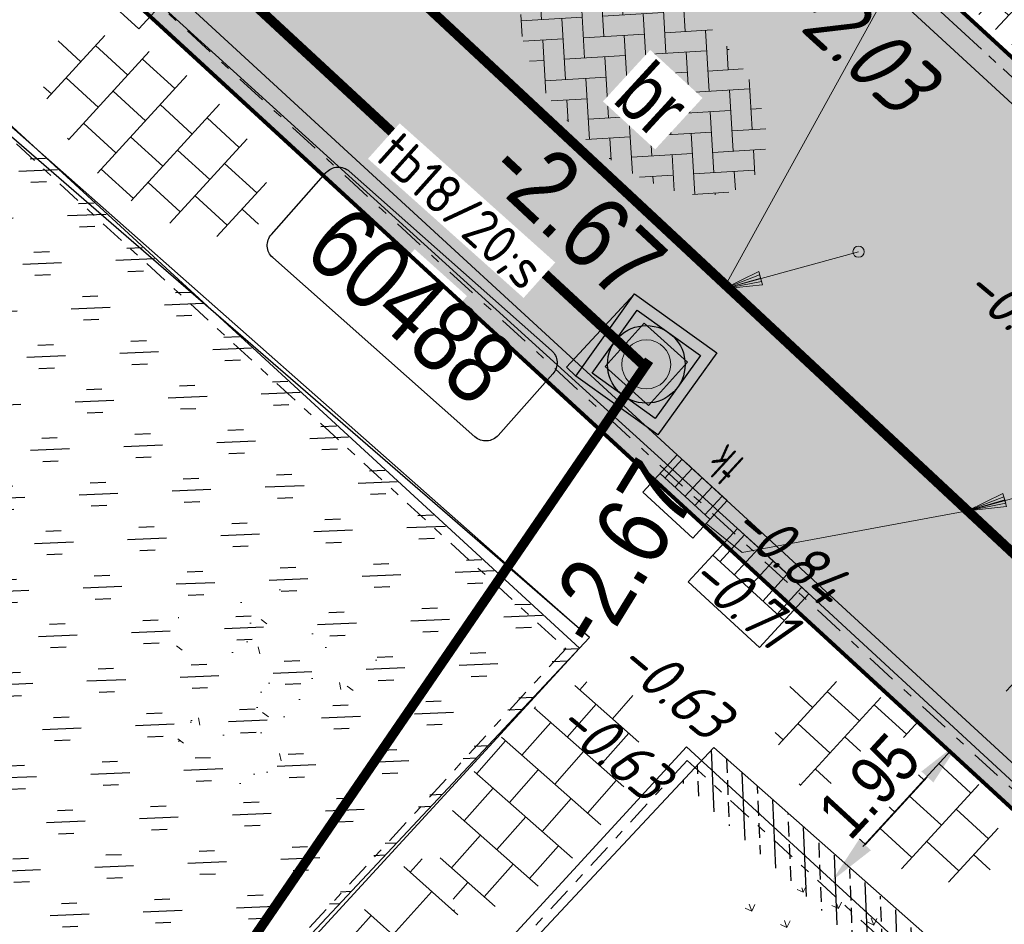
# Model space of a CAD drawing. Header units: metres. Extents: x 111546 to 149831, y 498798 to 507863.
# Tile 765 of 1056: x 111880 to 111890, y 501712 to 501722. Entities that reach past the tile are written whole.
import ezdxf
from ezdxf.enums import TextEntityAlignment as Align

# ---------------------------------------------------------------- set-up
doc = ezdxf.new("R2010")
doc.units = ezdxf.units.M
for name, pattern in [('CENTER2', [28.575, 19.05, -3.175, 3.175, -3.175]), ('DASHDOT', [25.4, 12.7, -6.35, 0, -6.35]), ('DASHDOT2', [12.7, 6.35, -3.175, 0, -3.175]), ('DASHED', [19.05, 12.7, -6.35]), ('RI-HWA', [7.4, 5, -2.4]), ('VW-1-1_STREEP', [2, 1, -1])]:
    doc.linetypes.add(name, pattern=pattern)
for name, color, linetype in [('0-hoogte mv-bestaand', 253, 'Continuous'), ('1-ontgraven teelaarde tbv aanbrengen cunet', 252, 'DASHED'), ('2-nw- bob-DWA', 20, 'Continuous'), ('2-nw-DWA inspectieput nr', 2, 'Continuous'), ('2-nw-inspectieput-DWA-beton-80', 20, 'Continuous'), ('2-nw-streng-DWA beton', 20, 'DASHED'), ('2-nw-streng-HWA', 160, 'RI-HWA'), ('2-vw-Streng regenwater  bobtot', 150, 'Continuous'), ('3-NW-HV-316010+318010-Afwerken zandbed voor wegfundering en menggranulaat-opp', 20, 'Continuous'), ('3-nw-markering', 7, 'Continuous'), ('3-vw-band-ob 6x20', 30, 'Continuous'), ('3-vw-band-trb-13-15x25', 230, 'Continuous'), ('4-vw-bossage', 3, 'Continuous'), ('4-vw-bossage-omlijsting', 7, 'Continuous')]:
    doc.layers.add(name, color=color, linetype=linetype)
for name, color, linetype, lineweight in [('2-nw-inlaat-hwa 125', 160, 'Continuous', 15), ('2-YY-kolkleiding HWA 125mm', 150, 'Continuous', 15), ('3-nw-arcering-rijweg', 7, 'Continuous', 13), ('3-nw-arcering-trottoir', 2, 'Continuous', 15), ('3-nw-band-gb 5-20x20 gb-achterkant', 7, 'CENTER2', 13), ('3-nw-band-gb 5-20x20 gb-voorkant', 7, 'Continuous', 13), ('3-nw-band-ob 10x20', 7, 'Continuous', 13), ('3-nw-band-ob 10x20-achterkant', 7, 'DASHDOT', 13), ('3-nw-band-trb18-20x20-achterkant-stelspecie', 103, 'DASHDOT2', 15), ('3-nw-band-trb18-20x20-voorkant-stelspecie', 103, 'Continuous', 15), ('3-nw-kolk trottoir', 7, 'Continuous', 13), ('3-nw-maatvoering', 181, 'Continuous', 15), ('3-nw-mat-arcering', 7, 'Continuous', 5), ('3-nw-putrand-bestrating-dwa', 30, 'Continuous', 13), ('3-nw-text-20-herinrichting', 7, 'Continuous', 15), ('3-vw-kolk-trottoirkolk', 50, 'Continuous', 13), ('3-vw-verharding', 3, 'Continuous', 15), ('4-bs-gras', 253, 'Continuous', 9), ('4-nw-gazon', 7, 'Continuous', 5)]:
    doc.layers.add(name, color=color, linetype=linetype, lineweight=lineweight)
doc.layers.add('3-nw-menggranulaat', color=7, linetype='Continuous', lineweight=13, true_color=0xebebeb)
doc.styles.get("Standard").update_dxf_attribs({"font": 'isocp-ie.shx'})
doc.styles.add('veysel', font='isocp-ie.shx', dxfattribs={"height": 0.1})
doc.styles.add('Zaanstad', font='ARIALN.TTF')
doc.styles.add('Zaanstad 1-200 1.8mm', font='ARIALN.TTF', dxfattribs={"height": 0.36})
doc.styles.add('Zaanstad 1-500 1.8mm', font='ARIALN.TTF', dxfattribs={"height": 0.9})
doc.dimstyles.new('1-250', dxfattribs={"dimscale": 0.25, "dimtxt": 2, "dimasz": 2, "dimexe": 1, "dimexo": 1, "dimgap": 0.5, "dimtad": 1, "dimzin": 0, "dimdsep": 46, "dimtxsty": 'Zaanstad', "dimcen": 0, "dimclrd": 256, "dimclre": 256, "dimclrt": 256, "dimadec": 0, "dimazin": 0, "dimtfac": 1, "dimtofl": 0, "dimtmove": 0, "dimatfit": 3, "dimfxl": 1, "dimtfill": 1, "dimtolj": 1, "dimtzin": 0, "dimlwd": -1, "dimlwe": -1, "dimarcsym": 0})

# ---------------------------------------------------------------- blocks, each defined once
blk = doc.blocks.new('*D349')
at = {"layer": '3-nw-maatvoering', "ltscale": 0.01, "transparency": 16777216}
blk.add_line((111890.401, 501714.636), (111893.108, 501717.581), dxfattribs=at)
for points in [[(111893.047, 501717.638), (111893.169, 501717.525), (111893.446, 501717.95)], [(111890.34, 501714.693), (111890.463, 501714.58), (111890.063, 501714.268)]]:
    blk.add_solid(points, dxfattribs=at)
at = {"layer": 'Defpoints', "color": 0, "ltscale": 0.01, "transparency": 16777216}
for p in [(111893.446, 501717.95), (111893.446, 501717.95), (111890.063, 501714.268)]:
    blk.add_point(p, dxfattribs=at)
at = {"layer": '3-nw-maatvoering', "ltscale": 0.01, "transparency": 16777216, "insert": (111891.475, 501716.366), "char_height": 0.5, "attachment_point": 5, "rotation": 47.4151, "style": 'Zaanstad', "bg_fill": 3, "box_fill_scale": 1.1, "bg_fill_color": 9, "bg_fill_true_color": 13158600, "bg_fill_transparency": 0}
blk.add_mtext('\\A1;5.00', dxfattribs=at)
blk = doc.blocks.new('*D352')
at = {"layer": '3-nw-maatvoering', "ltscale": 0.01, "transparency": 16777216}
blk.add_line((111889.588, 501713.753), (111888.946, 501713.054), dxfattribs=at)
for points in [[(111889.527, 501713.81), (111889.65, 501713.697), (111889.927, 501714.122)], [(111888.884, 501713.11), (111889.007, 501712.998), (111888.607, 501712.686)]]:
    blk.add_solid(points, dxfattribs=at)
at = {"layer": 'Defpoints', "color": 0, "ltscale": 0.01, "transparency": 16777216}
for p in [(111889.927, 501714.122), (111888.607, 501712.686), (111888.607, 501712.686)]:
    blk.add_point(p, dxfattribs=at)
at = {"layer": '3-nw-maatvoering', "ltscale": 0.01, "transparency": 16777216, "insert": (111888.987, 501713.661), "char_height": 0.5, "attachment_point": 5, "rotation": 47.4151, "style": 'Zaanstad', "bg_fill": 3, "box_fill_scale": 1.1, "bg_fill_color": 9, "bg_fill_true_color": 13158600, "bg_fill_transparency": 0}
blk.add_mtext('\\A1;1.95', dxfattribs=at)
blk = doc.blocks.new('tgls')
at = {"linetype": 'Continuous'}
for p, q in [((-1.018, -0.663), (-1.018, 0.575)), ((-0.418, -0.668), (-0.418, 0.573)), ((0.182, -0.673), (0.182, 0.57)), ((0.782, -0.678), (0.782, 0.568)), ((-1.018, 0.329), (-1.552, 0.329)), ((0.182, 0.329), (-0.418, 0.329)), ((1.218, 0.329), (0.782, 0.329)), ((-1.618, 0.029), (-1.635, 0.029)), ((-1.618, -0.658), (-1.618, 0.09)), ((-0.418, 0.029), (-1.018, 0.029)), ((0.782, 0.029), (0.182, 0.029)), ((-1.018, -0.271), (-1.618, -0.271)), ((0.182, -0.271), (-0.418, -0.271)), ((1.382, -0.271), (0.782, -0.271)), ((1.382, -0.682), (1.382, -0.248)), ((-1.618, -0.571), (-1.803, -0.571)), ((-0.418, -0.571), (-1.018, -0.571)), ((0.782, -0.571), (0.182, -0.571)), ((1.473, -0.571), (1.382, -0.571))]:
    blk.add_line(p, q, dxfattribs=at)
blk = doc.blocks.new('straatkolk_M')
at = {"linetype": 'Continuous'}
for p, q in [((-0.404, 0.475), (-0.569, -0.255)), ((0.569, 0.255), (-0.404, 0.475)), ((0.569, 0.255), (0.404, -0.475)), ((0.404, -0.475), (-0.569, -0.255))]:
    blk.add_line(p, q, dxfattribs=at)
blk = doc.blocks.new('Bestaande trottoirkolk')
for points in [[(-0.4, 0.374), (-0.4, 0.748)], [(-0.2, 0.374), (-0.2, 0.748)], [(0, 0.374), (0, 0.748)], [(0.2, 0.374), (0.2, 0.748)], [(0.4, 0.374), (0.4, 0.748)], [(-0.499, 0.374), (0.499, 0.374)]]:
    blk.add_lwpolyline(points)
at = {"rotation": 12.74062106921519}
blk.add_blockref('straatkolk_M', (0, 0.374), dxfattribs=at)
blk = doc.blocks.new('putrand')
blk.add_lwpolyline([(-0.3, -0.3), (0.3, -0.3), (0.3, 0.3), (-0.3, 0.3)], close=True)
blk.add_circle((0, 0), 0.253)
blk = doc.blocks.new('*U420')
blk.add_line((0.225, 0), (-0.225, 0))
for points in [[(-0.28, -0.262), (-0.28, 0)], [(0, -0.262), (0, 0)], [(-0.14, -0.262), (-0.14, 0)], [(0.14, -0.262), (0.14, 0)], [(0.28, -0.262), (0.28, 0)], [(0.349, -0.262), (-0.349, -0.262)]]:
    blk.add_lwpolyline(points)
at = {"xscale": -0.7000000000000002, "yscale": 0.7000000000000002, "zscale": 0.7000000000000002, "rotation": 347.2593789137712}
blk.add_blockref('straatkolk_M', (0, -0.262), dxfattribs=at)
at = {"linetype": 'DASHDOT', "lineweight": 5, "width": 0.665014}
blk.add_text('tk', height=0.3703, rotation=179.9746, dxfattribs=at).set_placement((0.214, 0.438))
blk = doc.blocks.new('2-inlaat')
for p, q in [((-1.728, 2.693), (0, 0)), ((0, 0), (-0.357, 0.822))]:
    blk.add_line(p, q)
blk.add_lwpolyline([(-0.357, 0.822), (-0.618, 0.653), (0, 0), (-0.424, 0.781), (-0.552, 0.694), (0, 0), (-0.491, 0.739)])
blk.add_circle((-1.728, 2.693), 0.128)
blk = doc.blocks.new('2-inspectieput 80x80')
h = blk.add_hatch(color=256)
h.dxf.hatch_style = 1
edge = h.paths.add_edge_path()
edge.add_arc((0, 0), 0.4, 0, 360)
at = {"flags": 128}
for points in [[(-0.52, 0.52), (0.52, 0.52), (0.52, -0.52), (-0.52, -0.52)], [(-0.4, 0.4), (0.4, 0.4), (0.4, -0.4), (-0.4, -0.4)]]:
    blk.add_lwpolyline(points, close=True, dxfattribs=at)
blk.add_circle((0, 0), 0.4)

msp = doc.modelspace()

# ---------------------------------------------------------------- hatches: boundary and pattern name
at = {"layer": '3-nw-arcering-rijweg'}
h = msp.add_hatch(dxfattribs=at)
h.set_pattern_fill('AVH-BSS_KEIFORMAAT_ELLEBOOG', color=256, scale=2, angle=-16.59743, pattern_type=2)
h.set_pattern_definition([(3.426, (111888.41138, 501720.46228), (0.197075, 0.222174), [0.63, -0.21]), (273.426, (111888.38628, 501720.88153), (0.197075, 0.222174), [0.63, -0.21])])
edge = h.paths.add_edge_path()
edge.add_ellipse((111886.6619, 501720.9428), major_axis=(-1.129, 1.0089), ratio=0.5677801, start_angle=0, end_angle=360)
at = {"layer": '3-nw-arcering-trottoir'}
h = msp.add_hatch(dxfattribs=at)
h.set_pattern_fill('AVH-TEGEL_300X300_HALFST', color=256, scale=1.5, angle=297.53719, style=0, pattern_type=2)
h.set_pattern_definition([(317.5606656, (531231.61683, 789009.0101), (0.4839285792, -0.13761587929), [0.45, -0.45]), (47.5606656, (531231.61683, 789009.0101), (-0.33209651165, 0.3036641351), [])])
edge = h.paths.add_edge_path()
edge.add_ellipse((111881.6286, 501720.3659), major_axis=(1.077, -0.9049), ratio=0.488545, start_angle=0, end_angle=360)
h = msp.add_hatch(dxfattribs=at)
h.set_pattern_fill('AVH-TEGEL_300X300_HALFST', color=256, scale=1.5, angle=208.52772, style=0, pattern_type=2)
h.set_pattern_definition([(228.551203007, (406380.73014, 87392.69129), (-0.12922950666, -0.48623526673), [0.45, -0.45]), (318.55120301, (406380.73014, 87392.6913), (0.297877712, 0.3372964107), [])])
edge = h.paths.add_edge_path()
edge.add_ellipse((111885.5975, 501713.5749), major_axis=(-0.8861, -1.0925), ratio=0.488545, start_angle=0, end_angle=360)
h = msp.add_hatch(dxfattribs=at)
h.set_pattern_fill('AVH-TEGEL_300X300_HALFST', color=256, scale=1.5, angle=297.53719, style=0, pattern_type=2)
h.set_pattern_definition([(317.5606656, (531239.15855, 789002.3556), (0.4839285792, -0.13761587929), [0.45, -0.45]), (47.5606656, (531239.15855, 789002.3556), (-0.33209651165, 0.3036641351), [])])
edge = h.paths.add_edge_path()
edge.add_ellipse((111889.1703, 501713.7114), major_axis=(1.077, -0.9049), ratio=0.488545, start_angle=0, end_angle=360)
at = {"layer": '3-nw-mat-arcering', "ltscale": 2}
h = msp.add_hatch(dxfattribs=at)
h.set_pattern_fill('AVH-BSS_KEIFORMAAT_KEPER', color=256, scale=2.2, angle=297.39163, pattern_type=2)
h.set_pattern_definition([(317.4151, (111861.61324, 501749.65284), (0.3263932, 0.0137661), [0.693, -0.231]), (227.4151, (111861.92587, 501749.993), (0.3263932, 0.0137661), [0.693, -0.231])])
h.paths.add_polyline_path([(111892.3683, 501719.5447), (111891.1006, 501720.7098), (111891.4573, 501721.0979), (111891.0156, 501721.5039), (111890.6588, 501721.1158), (111889.401, 501722.2718), (111890.3189, 501723.2706), (111893.2862, 501720.5435)])
at = {"layer": '3-nw-menggranulaat', "ltscale": 0.02}
h = msp.add_hatch(color=256, dxfattribs=at)
h.dxf.hatch_style = 1
edge = h.paths.add_edge_path(flags=17)
edge.add_line((111945.4205, 501891.0356), (111945.6729, 501890.794))
edge.add_line((111945.6729, 501890.794), (111945.6874, 501890.807))
edge.add_line((111945.6874, 501890.807), (111945.7046, 501890.8177))
edge.add_line((111945.7046, 501890.8177), (111945.7238, 501890.8259))
edge.add_line((111945.7238, 501890.8259), (111945.7445, 501890.8318))
edge.add_line((111945.7445, 501890.8318), (111945.7662, 501890.8351))
edge.add_line((111945.7662, 501890.8351), (111945.7883, 501890.836))
edge.add_line((111945.7883, 501890.836), (111945.8102, 501890.8344))
edge.add_line((111945.8102, 501890.8344), (111945.8314, 501890.8303))
edge.add_line((111945.8314, 501890.8303), (111945.8513, 501890.8237))
edge.add_line((111945.8513, 501890.8237), (111945.8693, 501890.8145))
edge.add_line((111945.8693, 501890.8145), (111945.8849, 501890.8028))
edge.add_arc((111943.4234, 501888.1077), 3.65, -30.75903, 47.59341, ccw=False)
edge.add_line((111946.56, 501886.241), (111946.396, 501885.9655))
edge.add_line((111946.396, 501885.9655), (111953.9762, 501881.4542))
edge.add_line((111953.9762, 501881.4542), (111958.2826, 501888.69))
edge.add_line((111958.2826, 501888.69), (111956.8741, 501889.9773))
edge.add_line((111956.8741, 501889.9773), (111951.4568, 501894.3664))
edge.add_line((111951.4568, 501894.3664), (111933.3048, 501910.9454))
edge.add_arc((111934.4175, 501912.1637), 1.65, 137.59341, 227.59341, ccw=False)
edge.add_line((111933.1992, 501913.2764), (111952.7546, 501934.6874))
edge.add_line((111952.7546, 501934.6874), (111952.7652, 501934.6999))
edge.add_line((111952.7652, 501934.6999), (111952.7884, 501934.7244))
edge.add_line((111952.7884, 501934.7244), (111958.8189, 501941.3271))
edge.add_arc((111962.9907, 501937.5168), 5.65, 65.58791, 137.59341, ccw=False)
edge.add_line((111965.3258, 501942.6617), (111990.2953, 501931.3286))
edge.add_line((111990.2953, 501931.3286), (111992.5123, 501928.7742))
edge.add_line((111992.5123, 501928.7742), (111996.2832, 501938.3855))
edge.add_line((111996.2832, 501938.3855), (111993.0828, 501937.6602))
edge.add_line((111993.0828, 501937.6602), (111947.8566, 501958.1872))
edge.add_line((111947.8566, 501958.1872), (111944.1829, 501950.2846))
edge.add_line((111944.1829, 501950.2846), (111946.0273, 501949.4554))
edge.add_arc((111943.3152, 501943.3934), 6.641, -41.72574, 65.89655, ccw=False)
edge.add_line((111948.2716, 501938.9734), (111948.2104, 501938.9056))
edge.add_line((111948.2104, 501938.9056), (111948.1767, 501938.8686))
edge.add_line((111948.1767, 501938.8686), (111919.7385, 501908.7564))
edge.add_line((111919.7385, 501908.7564), (111924.5965, 501904.3126))
edge.add_line((111924.5965, 501904.3126), (111926.7841, 501906.8548))
edge.add_line((111926.7841, 501906.8548), (111926.8718, 501906.9396))
edge.add_arc((111927.9845, 501905.4644), 1.8478, 39.9448, 127.02577, ccw=False)
edge.add_line((111929.4011, 501906.6508), (111929.3935, 501906.5287))
edge.add_line((111929.3935, 501906.5287), (111929.4066, 501906.5141))
edge.add_line((111929.4066, 501906.5141), (111929.4175, 501906.497))
edge.add_line((111929.4175, 501906.497), (111929.426, 501906.4777))
edge.add_line((111929.426, 501906.4777), (111929.4321, 501906.4569))
edge.add_line((111929.4321, 501906.4569), (111929.4359, 501906.4352))
edge.add_line((111929.4359, 501906.4352), (111929.4371, 501906.4131))
edge.add_line((111929.4371, 501906.4131), (111929.4359, 501906.3911))
edge.add_line((111929.4359, 501906.3911), (111929.4321, 501906.3699))
edge.add_line((111929.4321, 501906.3699), (111929.4257, 501906.35))
edge.add_line((111929.4257, 501906.35), (111929.4167, 501906.3319))
edge.add_line((111929.4167, 501906.3319), (111929.338, 501906.2428))
edge.add_line((111929.338, 501906.2428), (111945.4205, 501891.0356))
edge = h.paths.add_edge_path()
edge.add_line((111939.0689, 501884.2217), (111923.2649, 501898.6751))
edge.add_line((111923.2649, 501898.6751), (111923.0035, 501899.3073))
edge.add_line((111923.0035, 501899.3073), (111922.989, 501899.2943))
edge.add_line((111922.989, 501899.2943), (111922.9719, 501899.2837))
edge.add_line((111922.9719, 501899.2837), (111922.9527, 501899.2756))
edge.add_line((111922.9527, 501899.2756), (111922.932, 501899.2699))
edge.add_line((111922.932, 501899.2699), (111922.9104, 501899.2666))
edge.add_line((111922.9104, 501899.2666), (111922.8883, 501899.2659))
edge.add_line((111922.8883, 501899.2659), (111922.8665, 501899.2676))
edge.add_line((111922.8665, 501899.2676), (111922.8453, 501899.2718))
edge.add_line((111922.8453, 501899.2718), (111922.8254, 501899.2785))
edge.add_line((111922.8254, 501899.2785), (111922.8074, 501899.2877))
edge.add_line((111922.8074, 501899.2877), (111922.7918, 501899.2994))
edge.add_line((111922.7918, 501899.2994), (111922.7244, 501899.361))
edge.add_arc((111923.7904, 501900.8134), 1.8016, 142.46827, 233.72181, ccw=False)
edge.add_line((111922.3617, 501901.9109), (111924.5902, 501904.3072))
edge.add_line((111924.5902, 501904.3072), (111919.7344, 501908.7519))
edge.add_line((111919.7344, 501908.7519), (111909.1625, 501897.0827))
edge.add_line((111909.1625, 501897.0827), (111913.8523, 501892.7753))
edge.add_line((111913.8523, 501892.7753), (111915.8761, 501894.9148))
edge.add_arc((111917.0874, 501893.8799), 1.5932, 61.0323, 139.48943, ccw=False)
edge.add_line((111917.8591, 501895.2738), (111918.9555, 501894.4073))
edge.add_line((111918.9555, 501894.4073), (111918.9686, 501894.3928))
edge.add_line((111918.9686, 501894.3928), (111918.9794, 501894.3756))
edge.add_line((111918.9794, 501894.3756), (111918.9879, 501894.3564))
edge.add_line((111918.9879, 501894.3564), (111918.9939, 501894.3357))
edge.add_line((111918.9939, 501894.3357), (111918.9976, 501894.314))
edge.add_line((111918.9976, 501894.314), (111918.9988, 501894.2919))
edge.add_line((111918.9988, 501894.2919), (111918.9974, 501894.27))
edge.add_line((111918.9974, 501894.27), (111918.9936, 501894.2488))
edge.add_line((111918.9936, 501894.2488), (111918.9871, 501894.2289))
edge.add_line((111918.9871, 501894.2289), (111918.9781, 501894.2108))
edge.add_line((111918.9781, 501894.2108), (111918.9664, 501894.1952))
edge.add_line((111918.9664, 501894.1952), (111937.2225, 501877.2639))
edge.add_line((111937.2225, 501877.2639), (111937.3506, 501877.4043))
edge.add_line((111937.3506, 501877.4043), (111937.3651, 501877.4173))
edge.add_line((111937.3651, 501877.4173), (111937.3822, 501877.4279))
edge.add_line((111937.3822, 501877.4279), (111937.4014, 501877.4361))
edge.add_line((111937.4014, 501877.4361), (111937.4221, 501877.4419))
edge.add_line((111937.4221, 501877.4419), (111937.4437, 501877.4452))
edge.add_line((111937.4437, 501877.4452), (111937.4658, 501877.446))
edge.add_line((111937.4658, 501877.446), (111937.4876, 501877.4444))
edge.add_line((111937.4876, 501877.4444), (111937.5088, 501877.4403))
edge.add_line((111937.5088, 501877.4403), (111937.5286, 501877.4336))
edge.add_line((111937.5286, 501877.4336), (111937.5466, 501877.4245))
edge.add_line((111937.5466, 501877.4245), (111937.5622, 501877.4128))
edge.add_line((111937.5622, 501877.4128), (111938.7544, 501876.3239))
edge.add_arc((111936.2929, 501873.6289), 3.65, -30.75903, 47.59341, ccw=False)
edge.add_line((111939.4294, 501871.7622), (111938.385, 501870.0074))
edge.add_arc((111935.2485, 501871.8741), 3.65, 245.34011, 329.24097, ccw=False)
edge.add_line((111933.7256, 501868.557), (111929.0206, 501864.0685))
edge.add_arc((111924.456, 501860.7388), 5.65, -42.41791, 36.11015, ccw=False)
edge.add_line((111928.6271, 501856.9276), (111889.9448, 501814.5917))
edge.add_line((111889.9448, 501814.5917), (111889.9191, 501814.5632))
edge.add_line((111889.9191, 501814.5632), (111886.2337, 501810.5301))
edge.add_arc((111888.7069, 501808.2704), 3.35, 137.58209, 197.54111)
edge.add_line((111885.5126, 501807.2607), (111890.1896, 501792.4643))
edge.add_arc((111884.8023, 501790.7615), 5.65, -42.58489, 17.54111, ccw=False)
edge.add_line((111888.9623, 501786.9382), (111860.4469, 501755.9116))
edge.add_line((111860.4469, 501755.9116), (111859.2031, 501754.8538))
edge.add_arc((111856.663, 501757.1884), 3.45, 227.41511, 317.41511, ccw=False)
edge.add_line((111854.3284, 501754.6482), (111853.4568, 501755.1777))
edge.add_line((111853.4568, 501755.1777), (111841.6617, 501766.0181))
edge.add_line((111841.6617, 501766.0181), (111839.7535, 501767.7719))
edge.add_line((111839.7535, 501767.7719), (111835.8964, 501763.5751))
edge.add_line((111835.8964, 501763.5751), (111836.3161, 501763.1893))
edge.add_line((111836.3161, 501763.1893), (111876.9192, 501725.8727))
edge.add_line((111876.9192, 501725.8727), (111896.1196, 501708.2263))
edge.add_line((111896.1196, 501708.2263), (111899.9767, 501712.4231))
edge.add_line((111899.9767, 501712.4231), (111865.4492, 501744.1559))
edge.add_line((111865.4492, 501744.1559), (111865.3726, 501744.498))
edge.add_arc((111868.3838, 501747.7744), 4.45, 137.6472, 227.41511, ccw=False)
edge.add_line((111865.0952, 501750.7724), (111898.3784, 501787.2824))
edge.add_arc((111895.9027, 501789.5392), 3.35, 317.64716, 383.53609)
edge.add_line((111898.974, 501790.877), (111897.9326, 501793.2678))
edge.add_line((111897.9326, 501793.2678), (111893.2508, 501804.0168))
edge.add_arc((111897.6973, 501805.9535), 4.85, 137.58209, 203.53609, ccw=False)
edge.add_line((111894.1169, 501809.225), (111896.1368, 501811.4357))
edge.add_line((111896.1368, 501811.4357), (111933.9229, 501852.7908))
edge.add_arc((111938.094, 501848.9797), 5.65, 58.6164, 137.58209, ccw=False)
edge.add_line((111941.0363, 501853.8031), (111953.1191, 501846.4325))
edge.add_line((111953.1191, 501846.4325), (111956.6082, 501852.1523))
edge.add_line((111956.6082, 501852.1523), (111946.6541, 501858.2243))
edge.add_arc((111949.5965, 501863.0477), 5.65, 149.24097, 238.6164, ccw=False)
edge.add_line((111944.7413, 501865.9373), (111953.9493, 501881.412))
edge.add_line((111953.9493, 501881.412), (111946.3755, 501885.9311))
edge.add_line((111946.3755, 501885.9311), (111945.5156, 501884.4862))
edge.add_arc((111942.3791, 501886.3529), 3.65, 227.59341, 329.24097, ccw=False)
edge.add_line((111939.9176, 501883.6579), (111939.889, 501883.6834))
edge.add_line((111939.889, 501883.6834), (111939.8577, 501883.7108))
edge.add_line((111939.8577, 501883.7108), (111939.7902, 501883.77))
edge.add_line((111939.7902, 501883.77), (111939.7218, 501883.8337))
edge.add_line((111939.7218, 501883.8337), (111939.6895, 501883.8666))
edge.add_line((111939.6895, 501883.8666), (111939.6596, 501883.8999))
edge.add_line((111939.6596, 501883.8999), (111939.6328, 501883.9333))
edge.add_line((111939.6328, 501883.9333), (111939.6101, 501883.9666))
edge.add_line((111939.6101, 501883.9666), (111939.5924, 501883.9996))
edge.add_line((111939.5924, 501883.9996), (111939.5804, 501884.032))
edge.add_line((111939.5804, 501884.032), (111939.5751, 501884.0637))
edge.add_line((111939.5751, 501884.0637), (111939.5772, 501884.0942))
edge.add_line((111939.5772, 501884.0942), (111939.5814, 501884.109))
edge.add_line((111939.5814, 501884.109), (111939.5877, 501884.1235))
edge.add_line((111939.5877, 501884.1235), (111939.5963, 501884.1376))
edge.add_line((111939.5963, 501884.1376), (111939.3596, 501884.0053))
edge.add_line((111939.3596, 501884.0053), (111939.0689, 501884.2217))
edge = h.paths.add_edge_path(flags=17)
edge.add_line((111933.0577, 501869.1111), (111912.895, 501887.549))
edge.add_line((111912.895, 501887.549), (111912.8805, 501887.5359))
edge.add_line((111912.8805, 501887.5359), (111912.8633, 501887.5253))
edge.add_line((111912.8633, 501887.5253), (111912.8441, 501887.517))
edge.add_line((111912.8441, 501887.517), (111912.8234, 501887.5112))
edge.add_line((111912.8234, 501887.5112), (111912.8017, 501887.5079))
edge.add_line((111912.8017, 501887.5079), (111912.7796, 501887.507))
edge.add_line((111912.7796, 501887.507), (111912.7577, 501887.5086))
edge.add_line((111912.7577, 501887.5086), (111912.7366, 501887.5127))
edge.add_line((111912.7366, 501887.5127), (111912.7167, 501887.5193))
edge.add_line((111912.7167, 501887.5193), (111912.6986, 501887.5285))
edge.add_line((111912.6986, 501887.5285), (111912.683, 501887.5402))
edge.add_line((111912.683, 501887.5402), (111912.2714, 501887.9162))
edge.add_arc((111913.4223, 501889.4072), 1.8836, 145.26236, 232.33447, ccw=False)
edge.add_line((111911.8745, 501890.4805), (111913.8494, 501892.7722))
edge.add_line((111913.8494, 501892.7722), (111909.1549, 501897.0744))
edge.add_line((111909.1549, 501897.0744), (111901.8785, 501889.0129))
edge.add_line((111901.8785, 501889.0129), (111928.2662, 501864.9107))
edge.add_arc((111924.456, 501860.7388), 5.65, 37.7584, 47.59468, ccw=False)
edge.add_line((111928.9229, 501864.1984), (111933.6754, 501868.5805))
edge.add_arc((111935.2485, 501871.8741), 3.65, 233.53134, 244.47053, ccw=False)
edge.add_line((111933.079, 501868.9388), (111933.0701, 501868.9465))
edge.add_line((111933.0701, 501868.9465), (111933.0624, 501868.9556))
edge.add_line((111933.0624, 501868.9556), (111933.0558, 501868.9659))
edge.add_line((111933.0558, 501868.9659), (111933.0502, 501868.9772))
edge.add_line((111933.0502, 501868.9772), (111933.0458, 501868.9893))
edge.add_line((111933.0458, 501868.9893), (111933.0424, 501869.0021))
edge.add_line((111933.0424, 501869.0021), (111933.039, 501869.0288))
edge.add_line((111933.039, 501869.0288), (111933.0399, 501869.056))
edge.add_line((111933.0399, 501869.056), (111933.0451, 501869.0822))
edge.add_line((111933.0451, 501869.0822), (111933.0493, 501869.0944))
edge.add_line((111933.0493, 501869.0944), (111933.0545, 501869.1059))
edge.add_line((111933.0545, 501869.1059), (111933.0608, 501869.1163))
edge.add_line((111933.0608, 501869.1163), (111933.0682, 501869.1256))
edge.add_line((111933.0682, 501869.1256), (111933.0577, 501869.1111))
edge = h.paths.add_edge_path()
edge.add_line((111992.5179, 501928.7676), (111994.7292, 501926.2197))
edge.add_line((111994.7292, 501926.2197), (111992.7618, 501920.8852))
edge.add_line((111992.7618, 501920.8852), (111990.9535, 501916.2577))
edge.add_line((111990.9535, 501916.2577), (111987.3966, 501907.1552))
edge.add_line((111987.3966, 501907.1552), (111984.5685, 501905.9622))
edge.add_line((111984.5685, 501905.9622), (111979.6175, 501893.2924))
edge.add_line((111979.6175, 501893.2924), (111980.8658, 501890.4421))
edge.add_line((111980.8658, 501890.4421), (111966.3394, 501853.2677))
edge.add_arc((112199.3326, 501762.2227), 250.15, 158.656294, 158.959504)
edge.add_line((111965.8609, 501852.0335), (111958.2211, 501851.1683))
edge.add_line((111958.2211, 501851.1683), (111956.6509, 501852.1262))
edge.add_line((111956.6509, 501852.1262), (111953.1617, 501846.4064))
edge.add_line((111953.1617, 501846.4064), (111954.801, 501845.4065))
edge.add_line((111954.801, 501845.4065), (111961.2929, 501839.1012))
edge.add_arc((112172.9168, 501770.2756), 222.5345, 161.984141, 163.432257)
edge.add_line((111959.6211, 501833.7311), (111947.8873, 501794.3967))
edge.add_arc((111619.3818, 501892.3933), 342.8107, 334.016078, 343.389614, ccw=False)
edge.add_line((111927.5402, 501742.2014), (111914.6403, 501718.2034))
edge.add_arc((111619.3446, 501892.406), 342.85, 327.803063, 329.462534, ccw=False)
edge.add_line((111909.4717, 501709.7249), (111902.159, 501710.4174))
edge.add_line((111902.159, 501710.4174), (111900.0135, 501712.3893))
edge.add_line((111900.0135, 501712.3893), (111896.1564, 501708.1925))
edge.add_line((111896.1564, 501708.1925), (111898.3692, 501706.1588))
edge.add_line((111898.3692, 501706.1588), (111901.9376, 501698.2777))
edge.add_arc((111620.0913, 501891.8095), 341.8946, 319.976566, 325.524268, ccw=False)
edge.add_line((111881.9079, 501671.9368), (111875.8132, 501664.6874))
edge.add_line((111875.8132, 501664.6874), (111881.8015, 501659.8582))
edge.add_line((111881.8015, 501659.8582), (111887.6852, 501667.154))
edge.add_arc((111619.6416, 501892.2362), 350.0133, 319.979072, 330.881819)
edge.add_line((111925.4195, 501721.9153), (111934.2415, 501738.8209))
edge.add_arc((111619.6416, 501892.2362), 350.0133, 334.00373, 336.636623)
edge.add_line((111940.9568, 501753.4345), (111946.615, 501767.3333))
edge.add_arc((111619.5305, 501892.3164), 350.15, 339.087525, 343.389614)
edge.add_line((111955.069, 501792.2218), (111966.8024, 501831.5546))
edge.add_arc((112199.5184, 501762.133), 242.85, 158.656294, 163.389614, ccw=False)
edge.add_line((111973.3246, 501850.5211), (111996.8969, 501910.8449))
edge.add_line((111996.8969, 501910.8449), (111999.7725, 501918.2039))
edge.add_line((111999.7725, 501918.2039), (112014.2094, 501957.3484))
edge.add_line((112014.2094, 501957.3484), (112017.327, 501965.8015))
edge.add_line((112017.327, 501965.8015), (112023.9953, 501969.4553))
edge.add_line((112023.9953, 501969.4553), (112025.9918, 501974.4606))
edge.add_line((112025.9918, 501974.4606), (112023.5855, 501976.2269))
edge.add_line((112023.5855, 501976.2269), (112024.3517, 501978.5545))
edge.add_line((112024.3517, 501978.5545), (112022.3088, 501979.3064))
edge.add_line((112022.3088, 501979.3064), (112022.8152, 501980.6823))
edge.add_line((112022.8152, 501980.6823), (112015.7803, 501983.2979))
edge.add_line((112015.7803, 501983.2979), (112012.7309, 501975.0297))
edge.add_line((112012.7309, 501975.0297), (111999.4836, 501939.1108))
edge.add_line((111999.4836, 501939.1108), (111996.2923, 501938.3876))
edge.add_line((111996.2923, 501938.3876), (111992.5179, 501928.7676))
edge = h.paths.add_edge_path()
edge.add_line((112022.6664, 501569.4539), (112021.9525, 501567.8914))
edge.add_arc((112022.5437, 501567.6213), 0.65, 155.44535, 245.26702)
edge.add_line((112022.2718, 501567.0309), (112030.4099, 501563.2821))
edge.add_arc((112030.6818, 501563.8725), 0.65, 245.26702, 335.61275)
edge.add_line((112031.2738, 501563.6041), (112031.7526, 501564.6357))
edge.add_line((112031.7526, 501564.6357), (112037.7391, 501577.621))
edge.add_line((112037.7391, 501577.621), (112039.5258, 501581.518))
edge.add_line((112039.5258, 501581.518), (112043.4029, 501579.7321))
edge.add_line((112043.4029, 501579.7321), (112042.2053, 501577.1324))
edge.add_arc((112042.7957, 501576.8604), 0.65, 155.26702, 244.8963)
edge.add_line((112042.5199, 501576.2718), (112043.6841, 501575.7264))
edge.add_line((112043.6841, 501575.7264), (112037.3742, 501562.0284))
edge.add_line((112037.3742, 501562.0284), (112036.9034, 501561.0065))
edge.add_arc((112037.4938, 501560.7346), 0.65, 155.26702, 245.26702)
edge.add_line((112037.2219, 501560.1442), (112070.2963, 501544.9086))
edge.add_line((112070.2963, 501544.9086), (112090.0758, 501535.7972))
edge.add_line((112090.0758, 501535.7972), (112106.9799, 501528.0104))
edge.add_line((112106.9799, 501528.0104), (112102.6804, 501518.6766))
edge.add_line((112102.6804, 501518.6766), (112096.6219, 501521.4671))
edge.add_line((112096.6219, 501521.4671), (112098.0341, 501524.5333))
edge.add_line((112098.0341, 501524.5333), (112072.1423, 501536.474))
edge.add_line((112072.1423, 501536.474), (112068.2561, 501528.0329))
edge.add_line((112068.2561, 501528.0329), (112094.1523, 501516.1055))
edge.add_line((112094.1523, 501516.1055), (112096.6009, 501521.4217))
edge.add_line((112096.6009, 501521.4217), (112102.6595, 501518.6312))
edge.add_line((112102.6595, 501518.6312), (112097.7794, 501508.0373))
edge.add_line((112097.7794, 501508.0373), (112065.7267, 501522.8023))
edge.add_line((112065.7267, 501522.8023), (112072.124, 501536.69))
edge.add_line((112072.124, 501536.69), (112023.5558, 501559.0627))
edge.add_arc((112021.6103, 501554.8393), 4.65, 65.26702, 155.26702)
edge.add_line((112017.3868, 501556.7848), (112004.8207, 501529.5055))
edge.add_line((112004.8207, 501529.5055), (111991.5629, 501500.7245))
edge.add_line((111991.5629, 501500.7245), (111991.191, 501493.9811))
edge.add_line((111991.191, 501493.9811), (111981.4392, 501500.8561))
edge.add_line((111981.4392, 501500.8561), (111985.3353, 501503.2189))
edge.add_line((111985.3353, 501503.2189), (111995.4999, 501525.2871))
edge.add_line((111995.4999, 501525.2871), (112013.4446, 501564.2406))
edge.add_line((112013.4446, 501564.2406), (112022.0681, 501582.9609))
edge.add_line((112022.0681, 501582.9609), (112027.6993, 501580.3669))
edge.add_line((112027.6993, 501580.3669), (112027.4871, 501579.9062))
edge.add_line((112027.4871, 501579.9062), (112022.6664, 501569.4539))
at = {"layer": '4-nw-gazon', "ltscale": 0.1}
h = msp.add_hatch(dxfattribs=at)
h.set_pattern_fill('AGR-GRAS_GAZON', color=256, scale=0.5, angle=-46.148, pattern_type=2)
h.set_pattern_definition([(308.76637, (112483.4029, 500985.4389), (0.9624805, 0.0527809), [0, -0.76, 0, -0.85, 0, -0.8125]), (278.76637, (112483.4029, 500985.4389), (1.4302849, -0.8534867), [0, -0.41, 0, -0.685, 0, -0.2625]), (238.76637, (112483.3893, 500986.05374), (0.037241, -1.5566281), [0, -0.25, 0, -0.9, 0, -1.175]), (228.76637, (112483.3893, 500986.0537), (0.4719491, -1.4929976), [0, -0.125, 0, -0.59, 0, -0.675]), (322.26637, (112485.2794, 500986.7507), (0.8731955, 0.27140796), [0.075, -1.04775]), (281.26637, (112481.4703, 500986.6665), (0.83706867, -0.3680336), [0.075, -1.04775])])
edge = h.paths.add_edge_path()
edge.add_arc((111882.7852, 501714.6908), 1.1599, 0, 360)

# ---------------------------------------------------------------- linework, layer by layer
at = {"layer": '2-nw-DWA inspectieput nr', "elevation": 0.6224, "flags": 128}
msp.add_lwpolyline([(111882.8267, 501719.3456), (111883.3901, 501719.9814, -0.4142136), (111883.6299, 501719.9958), (111885.7141, 501718.1489, -0.4142136), (111885.7286, 501717.909), (111885.1651, 501717.2732, -0.4142136), (111884.9253, 501717.2588), (111882.8411, 501719.1057, -0.4142136)], format="xyb", close=True, dxfattribs=at)
at = {"layer": '2-nw-inspectieput-DWA-beton-80'}
for points in [[(111885.8675, 501717.9759), (111886.5712, 501718.7312)], [(111885.9656, 501717.8857), (111885.8675, 501717.9759)]]:
    msp.add_lwpolyline(points, dxfattribs=at)
at = {"layer": '2-nw-streng-DWA beton', "ltscale": 0.1, "const_width": 0.1}
for points in [[(111886.6834, 501717.9782), (111857.1007, 501745.3736)], [(111886.7206, 501718.0477), (111870.1398, 501693.8397)]]:
    msp.add_lwpolyline(points, dxfattribs=at)
at = {"layer": '2-nw-streng-HWA', "ltscale": 0.25, "const_width": 0.1}
msp.add_lwpolyline([(111896.0949, 501710.8176), (111858.8212, 501745.5673)], dxfattribs=at)
at = {"layer": '2-YY-kolkleiding HWA 125mm', "ltscale": 0.06, "elevation": 0}
for points in [[(111889.007, 501722.6559), (111889.4145, 501722.2815), (111887.4862, 501718.7832)], [(111887.3086, 501716.3671), (111887.6794, 501716.0657), (111890.0034, 501716.4966)]]:
    msp.add_lwpolyline(points, dxfattribs=at)
at = {"layer": '3-nw-band-gb 5-20x20 gb-achterkant', "ltscale": 0.03}
msp.add_lwpolyline([(111866.6267, 501742.87), (111900.7126, 501711.5431)], dxfattribs=at)
at = {"layer": '3-nw-band-gb 5-20x20 gb-voorkant'}
msp.add_lwpolyline([(111866.4883, 501742.7256), (111900.5772, 501711.3958)], dxfattribs=at)
at = {"layer": '3-nw-band-ob 10x20'}
msp.add_lwpolyline([(111865.8408, 501636.4822), (111889.4227, 501665.7243, 0.0538909), (111931.6098, 501728.6329)], format="xyb", dxfattribs=at)
for points in [[(111879.8184, 501720.7634), (111886.0025, 501715.0798)], [(111886.0025, 501715.0798), (111869.1827, 501696.7786), (111863.0074, 501702.454)], [(111887.107, 501714.0648), (111870.2871, 501695.7636), (111886.3763, 501680.9766)], [(111887.107, 501714.0648), (111897.1629, 501704.8227)]]:
    msp.add_lwpolyline(points, dxfattribs=at)
at = {"layer": '3-nw-band-ob 10x20-achterkant', "ltscale": 0.02}
msp.add_lwpolyline([(111865.9325, 501636.4367), (111889.4999, 501665.6607, 0.0538327), (111931.6608, 501728.5149)], format="xyb", dxfattribs=at)
for points in [[(111879.7507, 501720.6898), (111885.8612, 501715.0738)], [(111885.8612, 501715.0738), (111869.1767, 501696.9199), (111863.0751, 501702.5276)], [(111887.1129, 501713.9235), (111870.4284, 501695.7696), (111886.3648, 501681.1231)], [(111887.1129, 501713.9235), (111897.0952, 501704.7491)]]:
    msp.add_lwpolyline(points, dxfattribs=at)
at = {"layer": '3-nw-band-trb18-20x20-achterkant-stelspecie', "ltscale": 0.05}
msp.add_lwpolyline([(111898.4291, 501706.3074), (111880.3339, 501722.938)], dxfattribs=at)
msp.add_lwpolyline([(111867.1223, 501641.8946), (111887.5694, 501667.2494, 0.0476092), (111925.2885, 501721.9883, 0.0476092)], format="xyb", dxfattribs=at)
at = {"layer": '3-nw-band-trb18-20x20-voorkant-stelspecie'}
msp.add_lwpolyline([(111898.5645, 501706.4547), (111880.4693, 501723.0853)], dxfattribs=at)
msp.add_lwpolyline([(111866.9666, 501642.0201), (111887.4149, 501667.3765, 0.0476271), (111925.1381, 501722.1281, 0.0476271)], format="xyb", dxfattribs=at)
at = {"layer": '3-nw-markering', "linetype": 'VW-1-1_STREEP', "const_width": 0.1, "flags": 128}
for points in [[(111882.0384, 501668.4378), (111883.7075, 501670.4257, 0.1024983), (111950.1397, 501793.7265), (111961.8731, 501833.0593, -0.0206559), (111968.5282, 501852.4124), (111994.9588, 501920.0509), (112008.7605, 501957.4729)], [(111884.2225, 501666.6038), (111885.8705, 501668.6474, 0.1025141), (111952.817, 501792.8935), (111964.5504, 501832.2264, -0.0206559), (111971.1358, 501851.3764), (111997.5754, 501919.0382), (112011.3989, 501956.5192)]]:
    msp.add_lwpolyline(points, format="xyb", dxfattribs=at)
at = {"layer": '3-vw-band-ob 6x20', "ltscale": 0.05}
msp.add_lwpolyline([(111862.6047, 501702.9029), (111865.762, 501700.005), (111866.071, 501700.271), (111869.331, 501697.318), (111886.106, 501715.19), (111879.707, 501720.73)], dxfattribs=at)
at = {"layer": '3-vw-band-trb-13-15x25', "ltscale": 0.1}
msp.add_lwpolyline([(111888.587, 501785.701), (111884.542, 501789.453), (111878.865, 501783.338), (111855.696, 501758.079), (111859.845, 501754.331), (111857.555, 501751.882), (111854.669, 501754.457), (111840.723, 501767.427), (111840.326, 501767.846), (111836.29, 501763.487), (111850.862, 501750), (111873.309, 501729.305), (111887.999, 501715.98)], dxfattribs=at)

# ---------------------------------------------------------------- block references
at = {"layer": '2-nw-inlaat-hwa 125', "xscale": 0.4513648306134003, "yscale": 0.4513648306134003, "zscale": 0.4513648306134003, "rotation": 252.7132091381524}
msp.add_blockref('2-inlaat', (111887.4862, 501718.7832), dxfattribs=at)
at = {"layer": '2-nw-inspectieput-DWA-beton-80', "rotation": 54.38728976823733}
msp.add_blockref('2-inspectieput 80x80', (111886.6911, 501718.0056), dxfattribs=at)
at = {"layer": '3-nw-kolk trottoir', "ltscale": 0.05, "rotation": 317.4151050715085}
for p in [(111881.5568, 501722.0858, 0), (111887.267, 501716.8378, 0)]:
    msp.add_blockref('*U420', p, dxfattribs=at)
at = {"layer": '3-nw-putrand-bestrating-dwa', "zscale": 1.528603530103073, "rotation": 138.0634148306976}
msp.add_blockref('putrand', (111886.6911, 501718.0056), dxfattribs=at)
at = {"layer": '3-vw-kolk-trottoirkolk', "rotation": 317.4829841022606}
msp.add_blockref('Bestaande trottoirkolk', (111887.4918, 501715.426), dxfattribs=at)
at = {"layer": '3-vw-verharding', "rotation": 228.1031230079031}
msp.add_blockref('tgls', (111883.6017, 501711.1874), dxfattribs=at)

# ---------------------------------------------------------------- texts
at = {"layer": '0-hoogte mv-bestaand', "style": 'veysel', "oblique": 15}
for s, p in [('-0.65', (111890.4124, 501718.3547)), ('-0.84', (111888.0284, 501715.8965)), ('-0.71', (111887.54, 501715.4099)), ('-0.63', (111886.8376, 501714.5063)), ('-0.63', (111886.2091, 501713.8742))]:
    msp.add_text(s, height=0.45, rotation=320, dxfattribs=at).set_placement(p, align=Align.CENTER)
at = {"layer": '2-nw- bob-DWA', "style": 'Zaanstad 1-500 1.8mm'}
for rotation, p in [(316.98416, (111886.9486, 501719.1539)), (58.45486, (111886.606, 501717.0854))]:
    msp.add_text('-2.67', height=0.75, rotation=rotation, dxfattribs=at).set_placement(p, align=Align.TOP_RIGHT)
at = {"layer": '2-vw-Streng regenwater  bobtot', "oblique": 15}
msp.add_text('-2.03', height=0.65, rotation=317.78219, dxfattribs=at).set_placement((111887.8305, 501721.5889), align=Align.BOTTOM_LEFT)

# ---------------------------------------------------------------- next in the draw order: dimensions: what is measured, and where the dimension line sits
at = {"layer": '3-nw-maatvoering', "ltscale": 0.01}
for p1, p2, picture, middle in [((111890.0628, 501714.2682), (111893.4462, 501717.9496), '*D349', (111891.4745, 501716.3663)), ((111889.9268, 501714.1216), (111888.6072, 501712.6859), '*D352', (111888.987, 501713.6611))]:
    dim = msp.add_aligned_dim(p1=p1, p2=p2, distance=0, dimstyle='1-250', dxfattribs=at)
    dim.commit()
    dim.dimension.update_dxf_attribs({"geometry": picture, "text_midpoint": middle})

# ---------------------------------------------------------------- next in the draw order: hatches: boundary and pattern name
at = {"layer": '1-ontgraven teelaarde tbv aanbrengen cunet', "ltscale": 10}
h = msp.add_hatch(dxfattribs=at)
h.set_pattern_fill('ANSI33', color=256, scale=0.047949, angle=90)
h.set_pattern_definition([(92.414373, (112558.95048, 501470.19482), (-0.30420793, -0.01282654), []), (92.414373, (112559.09617, 501470.35334), (-0.30420793, -0.01282654), [0.15223911, -0.07611955])])
h.paths.add_polyline_path([(111887.387, 501714.058), (111899.36, 501703.366), (111899.7904, 501699.0197), (111899.5074, 501698.7126), (111899.3174, 501698.8358), (111899.5082, 501699.13), (111896.9433, 501704.6239), (111887.0555, 501713.7036)])
at = {"layer": '4-bs-gras'}
h = msp.add_hatch(dxfattribs=at)
h.set_pattern_fill('AGR-KRUIDEN', color=256, scale=0.04, pattern_type=2)
h.set_pattern_definition([(110.0468, (111867.00992, 501699.97528), (-0.3626612, 0.1687508), [0.075, -0.4906854]), (65.0468, (111867.00992, 501699.97528), (-0.362661, 0.168751), [0.075, -0.325]), (155.0468, (111867.00992, 501699.97528), (-0.168751, -0.362661), [0.075, -0.325])])
h.paths.add_polyline_path([(111889.4259, 501712.17), (111888.709, 501712.7622), (111888.0542, 501712.5232), (111887.4811, 501712.5182), (111887.4899, 501711.5076), (111887.7909, 501710.6826), (111888.721, 501710.7392), (111889.1563, 501711.2445), (111889.3429, 501711.4448)])

# ---------------------------------------------------------------- next in the draw order: linework, layer by layer
at = {"layer": '3-NW-HV-316010+318010-Afwerken zandbed voor wegfundering en menggranulaat-opp'}
msp.add_lwpolyline([(111959.6211, 501833.7311), (111947.8873, 501794.3967, -0.0409226), (111927.5402, 501742.2014), (111914.6403, 501718.2034, -0.0072409), (111909.4717, 501709.7249), (111902.159, 501710.4174), (111900.0135, 501712.3893), (111896.1564, 501708.1925), (111898.3692, 501706.1588), (111901.9376, 501698.2777, -0.0242111), (111881.9079, 501671.9368), (111875.8132, 501664.6874), (111881.8015, 501659.8582), (111887.6852, 501667.154, 0.0476081), (111925.4195, 501721.9153), (111934.2415, 501738.8209, 0.0114887), (111940.9568, 501753.4345), (111946.615, 501767.3333, 0.0187736), (111955.069, 501792.2218), (111966.8024, 501831.5546, -0.0206559)], format="xyb", dxfattribs=at)
at = {"layer": '3-vw-band-ob 6x20', "ltscale": 0.05}
msp.add_lwpolyline([(111891.236, 501710.66), (111887.387, 501714.058), (111870.62, 501696.129), (111886.736, 501681.319), (111896.254, 501693.9), (111899.841, 501699.093), (111899.36, 501703.366)], close=True, dxfattribs=at)
at = {"layer": '3-vw-band-trb-13-15x25', "ltscale": 0.1}
msp.add_line((111887.999, 501715.98), (111896.892, 501707.771), dxfattribs=at)

# ---------------------------------------------------------------- next in the draw order: block references
at = {"layer": '2-nw-inlaat-hwa 125', "xscale": 0.4513648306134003, "yscale": 0.4513648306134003, "zscale": 0.4513648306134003, "rotation": 252.7132091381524}
msp.add_blockref('2-inlaat', (111890.0034, 501716.4966, 0), dxfattribs=at)

# ---------------------------------------------------------------- next in the draw order: texts
at = {"layer": '2-nw-DWA inspectieput nr', "ltscale": 0.05, "insert": (111884.2696, 501718.6126), "char_height": 0.75, "width": 0.574682, "attachment_point": 5, "rotation": 318.07872, "style": 'Zaanstad 1-200 1.8mm', "bg_fill": 3, "box_fill_scale": 1.1, "bg_fill_color": 9, "bg_fill_true_color": 13158600, "bg_fill_transparency": 0}
msp.add_mtext('\\A1;60488', dxfattribs=at)
at = {"layer": '3-nw-text-20-herinrichting', "ltscale": 0.05, "insert": (111886.7545, 501720.7303), "char_height": 0.6, "attachment_point": 5, "rotation": 317.41437, "style": 'Zaanstad 1-200 1.8mm', "bg_fill": 3, "box_fill_scale": 1.1, "bg_fill_color": 9, "bg_fill_true_color": 13158600, "bg_fill_transparency": 0}
msp.add_mtext('\\A1;br', dxfattribs=at)

# ---------------------------------------------------------------- next in the draw order: texts
at = {"layer": '3-nw-text-20-herinrichting', "color": 0, "insert": (111883.8592, 501720.1045), "char_height": 0.408319, "attachment_point": 7, "rotation": 318.18945, "style": 'veysel', "bg_fill": 3, "box_fill_scale": 1.1, "bg_fill_color": 9, "bg_fill_true_color": 13158600, "bg_fill_transparency": 0}
msp.add_mtext('\\A1;{\\C256;tb18/20;s}', dxfattribs=at)

# ---------------------------------------------------------------- next in the draw order: hatches: boundary and pattern name
at = {"layer": '4-vw-bossage', "ltscale": 0.001}
h = msp.add_hatch(dxfattribs=at)
h.set_pattern_fill('GOST_GLASS', color=256, scale=0.08)
h.set_pattern_definition([(2.41437, (112044.95577, 501447.81525), (0.4997945, -0.4593533), [0.4, -0.56]), (2.41437, (112045.0807, 501447.7004), (0.4997945, -0.4593533), [0.16, -0.8]), (2.41437, (112045.0706, 501447.9402), (0.4997945, -0.4593533), [0.16, -0.8])])
h.paths.add_polyline_path([(111879.762, 501720.79), (111886.106, 501715.19), (111869.331, 501697.318), (111866.071, 501700.271), (111865.7972, 501699.9727), (111863.0058, 501702.5347), (111863.9794, 501703.5954), (111865.7774, 501701.945), (111867.7314, 501704.2242), (111865.9547, 501705.7474), (111867.3043, 501707.2178), (111868.9611, 501706.0056), (111870.6533, 501707.9008), (111869.1759, 501709.2569)])

# ---------------------------------------------------------------- next in the draw order: linework, layer by layer
at = {"layer": '3-NW-HV-316010+318010-Afwerken zandbed voor wegfundering en menggranulaat-opp', "const_width": 0.04}
msp.add_lwpolyline([(111885.5126, 501807.2607), (111890.1896, 501792.4643, -0.2685386), (111888.9623, 501786.9382), (111860.4469, 501755.9116), (111859.2031, 501754.8538, -0.4142136), (111854.3284, 501754.6482), (111853.4568, 501755.1777), (111841.6617, 501766.0181), (111839.7535, 501767.7719), (111835.8964, 501763.5751), (111836.3161, 501763.1893), (111876.9192, 501725.8727), (111896.1196, 501708.2263), (111899.9767, 501712.4231), (111865.4492, 501744.1559), (111865.3726, 501744.498, -0.4130276), (111865.0952, 501750.7724), (111898.3784, 501787.2824, 0.2956864), (111898.974, 501790.877), (111897.9326, 501793.2678), (111893.2508, 501804.0168, -0.2959952)], format="xyb", dxfattribs=at)
at = {"layer": '4-vw-bossage-omlijsting', "ltscale": 0.02}
msp.add_lwpolyline([(111879.762, 501720.79), (111886.106, 501715.19), (111869.331, 501697.318), (111866.071, 501700.271), (111865.7972, 501699.9727), (111863.0058, 501702.5347), (111863.9794, 501703.5954), (111865.7774, 501701.945), (111867.7314, 501704.2242), (111865.9547, 501705.7474), (111867.3043, 501707.2178), (111868.9611, 501706.0056), (111870.6533, 501707.9008), (111869.1759, 501709.2569), (111879.762, 501720.79)], close=True, dxfattribs=at)

doc.saveas('drawing.dxf')
